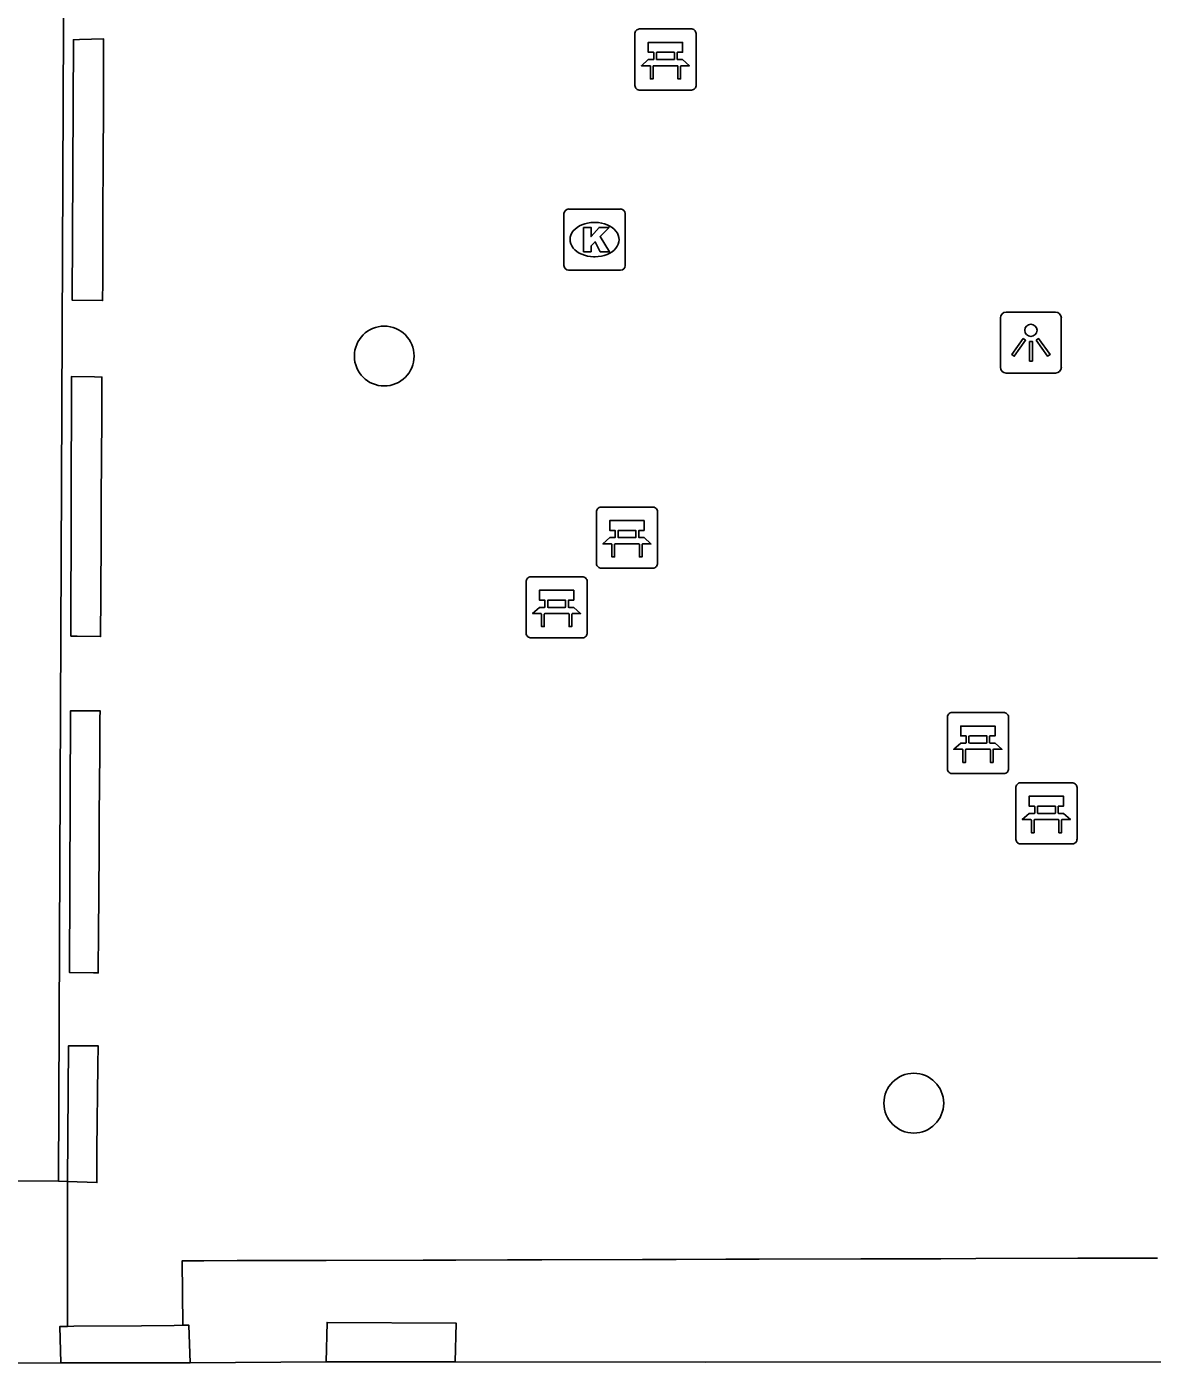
# Model space of a CAD drawing. Extents: x 161477 to 163040, y 383680 to 384868.
# Drawn here: x 162471.56 to 162489.97, y 384563.28 to 384585.21 of the extents above; entities that cross this region are included whole.
import ezdxf

# ---------------------------------------------------------------- set-up
doc = ezdxf.new("R2010")
doc.units = 0
for name, color, linetype in [('IMGEO_Bank', 7, 'Continuous'), ('IMGEO_Boom', 7, 'Continuous'), ('IMGEO_Kolk', 7, 'Continuous'), ('IMGEO_Lichtpunt', 7, 'Continuous'), ('IMGEO_Rijbaan_lokaal_open', 7, 'Continuous'), ('IMGEO_Voetpad_open', 7, 'Continuous')]:
    doc.layers.add(name, color=color, linetype=linetype)

msp = doc.modelspace()

# ---------------------------------------------------------------- linework, layer by layer
at = {"layer": 'IMGEO_Bank'}
for p, q in [((162481.585, 384585.17), (162482.426, 384585.17)), ((162482.426, 384585.17), (162481.585, 384585.17)), ((162481.51, 384584.245), (162481.51, 384585.086)), ((162481.51, 384585.086), (162481.51, 384584.245)), ((162482.51, 384585.095), (162482.51, 384584.254)), ((162482.51, 384584.254), (162482.51, 384585.095)), ((162481.819, 384584.676), (162481.819, 384584.782)), ((162481.863, 384584.782), (162481.863, 384584.676)), ((162482.151, 384584.788), (162481.869, 384584.788)), ((162481.869, 384584.67), (162482.151, 384584.67)), ((162482.157, 384584.676), (162482.157, 384584.782)), ((162482.201, 384584.782), (162482.201, 384584.676)), ((162482.207, 384584.568), (162481.814, 384584.568)), ((162482.435, 384584.17), (162481.594, 384584.17)), ((162481.594, 384584.17), (162482.435, 384584.17)), ((162480.88, 384576.425), (162480.88, 384577.266)), ((162480.88, 384577.266), (162480.88, 384576.425)), ((162480.955, 384577.35), (162481.796, 384577.35)), ((162481.796, 384577.35), (162480.955, 384577.35)), ((162481.88, 384577.275), (162481.88, 384576.434)), ((162481.88, 384576.434), (162481.88, 384577.275)), ((162481.189, 384576.856), (162481.189, 384576.962)), ((162481.233, 384576.962), (162481.233, 384576.856)), ((162481.521, 384576.968), (162481.239, 384576.968)), ((162481.239, 384576.85), (162481.521, 384576.85)), ((162481.527, 384576.856), (162481.527, 384576.962)), ((162481.571, 384576.962), (162481.571, 384576.856)), ((162481.577, 384576.748), (162481.184, 384576.748)), ((162481.805, 384576.35), (162480.964, 384576.35)), ((162480.964, 384576.35), (162481.805, 384576.35)), ((162479.73, 384575.285), (162479.73, 384576.126)), ((162479.73, 384576.126), (162479.73, 384575.285)), ((162479.805, 384576.21), (162480.646, 384576.21)), ((162480.646, 384576.21), (162479.805, 384576.21)), ((162480.73, 384576.135), (162480.73, 384575.294)), ((162480.73, 384575.294), (162480.73, 384576.135)), ((162480.039, 384575.716), (162480.039, 384575.822)), ((162480.083, 384575.822), (162480.083, 384575.716)), ((162480.371, 384575.828), (162480.089, 384575.828)), ((162480.089, 384575.71), (162480.371, 384575.71)), ((162480.377, 384575.716), (162480.377, 384575.822)), ((162480.421, 384575.822), (162480.421, 384575.716)), ((162480.427, 384575.608), (162480.034, 384575.608)), ((162480.655, 384575.21), (162479.814, 384575.21)), ((162479.814, 384575.21), (162480.655, 384575.21)), ((162486.695, 384573.99), (162487.536, 384573.99)), ((162487.536, 384573.99), (162486.695, 384573.99)), ((162486.62, 384573.065), (162486.62, 384573.906)), ((162486.62, 384573.906), (162486.62, 384573.065)), ((162487.62, 384573.915), (162487.62, 384573.074)), ((162487.62, 384573.074), (162487.62, 384573.915)), ((162486.929, 384573.496), (162486.929, 384573.602)), ((162486.973, 384573.602), (162486.973, 384573.496)), ((162487.261, 384573.608), (162486.979, 384573.608)), ((162486.979, 384573.49), (162487.261, 384573.49)), ((162487.267, 384573.496), (162487.267, 384573.602)), ((162487.311, 384573.602), (162487.311, 384573.496)), ((162487.317, 384573.388), (162486.924, 384573.388)), ((162487.545, 384572.99), (162486.704, 384572.99)), ((162486.704, 384572.99), (162487.545, 384572.99)), ((162487.815, 384572.84), (162488.656, 384572.84)), ((162488.656, 384572.84), (162487.815, 384572.84)), ((162487.74, 384571.915), (162487.74, 384572.756)), ((162487.74, 384572.756), (162487.74, 384571.915)), ((162488.74, 384572.765), (162488.74, 384571.924)), ((162488.74, 384571.924), (162488.74, 384572.765)), ((162488.049, 384572.346), (162488.049, 384572.452)), ((162488.093, 384572.452), (162488.093, 384572.346)), ((162488.381, 384572.458), (162488.099, 384572.458)), ((162488.387, 384572.346), (162488.387, 384572.452)), ((162488.431, 384572.452), (162488.431, 384572.346)), ((162488.437, 384572.238), (162488.044, 384572.238)), ((162488.099, 384572.34), (162488.381, 384572.34)), ((162488.665, 384571.84), (162487.824, 384571.84)), ((162487.824, 384571.84), (162488.665, 384571.84))]:
    msp.add_line(p, q, dxfattribs=at)
for points in [[(162481.813, 384584.788), (162481.727, 384584.788), (162481.727, 384584.949), (162482.29, 384584.949), (162482.29, 384584.788), (162482.207, 384584.788)], [(162481.757, 384584.568), (162481.615, 384584.568), (162481.727, 384584.67), (162481.813, 384584.67)], [(162482.207, 384584.67), (162482.29, 384584.67), (162482.402, 384584.568), (162482.263, 384584.568)], [(162481.807, 384584.561), (162481.807, 384584.354), (162481.764, 384584.354), (162481.764, 384584.561)], [(162482.257, 384584.561), (162482.257, 384584.354), (162482.213, 384584.354), (162482.213, 384584.561)], [(162481.183, 384576.968), (162481.097, 384576.968), (162481.097, 384577.129), (162481.66, 384577.129), (162481.66, 384576.968), (162481.577, 384576.968)], [(162481.127, 384576.748), (162480.985, 384576.748), (162481.097, 384576.85), (162481.183, 384576.85)], [(162481.577, 384576.85), (162481.66, 384576.85), (162481.772, 384576.748), (162481.633, 384576.748)], [(162481.177, 384576.741), (162481.177, 384576.534), (162481.134, 384576.534), (162481.134, 384576.741)], [(162481.627, 384576.741), (162481.627, 384576.534), (162481.583, 384576.534), (162481.583, 384576.741)], [(162480.033, 384575.828), (162479.947, 384575.828), (162479.947, 384575.989), (162480.51, 384575.989), (162480.51, 384575.828), (162480.427, 384575.828)], [(162479.977, 384575.608), (162479.835, 384575.608), (162479.947, 384575.71), (162480.033, 384575.71)], [(162480.427, 384575.71), (162480.51, 384575.71), (162480.622, 384575.608), (162480.483, 384575.608)], [(162480.027, 384575.601), (162480.027, 384575.394), (162479.984, 384575.394), (162479.984, 384575.601)], [(162480.477, 384575.601), (162480.477, 384575.394), (162480.433, 384575.394), (162480.433, 384575.601)], [(162486.923, 384573.608), (162486.837, 384573.608), (162486.837, 384573.769), (162487.4, 384573.769), (162487.4, 384573.608), (162487.317, 384573.608)], [(162486.867, 384573.388), (162486.725, 384573.388), (162486.837, 384573.49), (162486.923, 384573.49)], [(162487.317, 384573.49), (162487.4, 384573.49), (162487.512, 384573.388), (162487.373, 384573.388)], [(162486.917, 384573.381), (162486.917, 384573.174), (162486.874, 384573.174), (162486.874, 384573.381)], [(162487.367, 384573.381), (162487.367, 384573.174), (162487.323, 384573.174), (162487.323, 384573.381)], [(162488.043, 384572.458), (162487.957, 384572.458), (162487.957, 384572.619), (162488.52, 384572.619), (162488.52, 384572.458), (162488.437, 384572.458)], [(162487.987, 384572.238), (162487.845, 384572.238), (162487.957, 384572.34), (162488.043, 384572.34)], [(162488.037, 384572.231), (162488.037, 384572.024), (162487.994, 384572.024), (162487.994, 384572.231)], [(162488.437, 384572.34), (162488.52, 384572.34), (162488.632, 384572.238), (162488.493, 384572.238)], [(162488.487, 384572.231), (162488.487, 384572.024), (162488.443, 384572.024), (162488.443, 384572.231)]]:
    msp.add_lwpolyline(points, dxfattribs=at)
for centre, radius, start, end in [((162481.588, 384585.092), 0.0779, 92.4484, 184.2845), ((162481.588, 384585.092), 0.0779, 92.4484, 184.2845), ((162482.432, 384585.092), 0.0779, 2.4484, 94.2845), ((162482.432, 384585.092), 0.0779, 2.4484, 94.2845), ((162481.812, 384584.781), 0.00671, 2.8957, 87.1043), ((162481.812, 384584.677), 0.00671, 272.8957, 357.1043), ((162481.869, 384584.781), 0.00671, 92.8957, 177.1043), ((162481.869, 384584.677), 0.00671, 182.8957, 267.1043), ((162482.151, 384584.781), 0.00671, 2.8957, 87.1043), ((162482.151, 384584.677), 0.00671, 272.8957, 357.1043), ((162482.208, 384584.781), 0.00671, 92.8957, 177.1043), ((162482.208, 384584.677), 0.00671, 182.8957, 267.1043), ((162481.757, 384584.561), 0.00671, 2.8957, 87.1043), ((162481.814, 384584.561), 0.00671, 92.8957, 177.1043), ((162482.206, 384584.561), 0.00671, 2.8957, 87.1043), ((162482.263, 384584.561), 0.00671, 92.8957, 177.1043), ((162481.588, 384584.248), 0.0779, 182.4484, 274.2845), ((162481.588, 384584.248), 0.0779, 182.4484, 274.2845), ((162482.432, 384584.248), 0.0779, 272.4484, 4.2845), ((162482.432, 384584.248), 0.0779, 272.4484, 4.2845), ((162480.958, 384577.272), 0.0779, 92.4484, 184.2845), ((162480.958, 384577.272), 0.0779, 92.4484, 184.2845), ((162481.802, 384577.272), 0.0779, 2.4484, 94.2845), ((162481.802, 384577.272), 0.0779, 2.4484, 94.2845), ((162481.182, 384576.961), 0.00671, 2.8957, 87.1043), ((162481.182, 384576.857), 0.00671, 272.8957, 357.1043), ((162481.239, 384576.961), 0.00671, 92.8957, 177.1043), ((162481.239, 384576.857), 0.00671, 182.8957, 267.1043), ((162481.521, 384576.961), 0.00671, 2.8957, 87.1043), ((162481.521, 384576.857), 0.00671, 272.8957, 357.1043), ((162481.578, 384576.961), 0.00671, 92.8957, 177.1043), ((162481.578, 384576.857), 0.00671, 182.8957, 267.1043), ((162481.127, 384576.741), 0.00671, 2.8957, 87.1043), ((162481.184, 384576.741), 0.00671, 92.8957, 177.1043), ((162481.576, 384576.741), 0.00671, 2.8957, 87.1043), ((162481.633, 384576.741), 0.00671, 92.8957, 177.1043), ((162480.958, 384576.428), 0.0779, 182.4484, 274.2845), ((162480.958, 384576.428), 0.0779, 182.4484, 274.2845), ((162481.802, 384576.428), 0.0779, 272.4484, 4.2845), ((162481.802, 384576.428), 0.0779, 272.4484, 4.2845), ((162479.808, 384576.132), 0.0779, 92.4484, 184.2845), ((162479.808, 384576.132), 0.0779, 92.4484, 184.2845), ((162480.652, 384576.132), 0.0779, 2.4484, 94.2845), ((162480.652, 384576.132), 0.0779, 2.4484, 94.2845), ((162480.032, 384575.821), 0.00671, 2.8957, 87.1043), ((162480.032, 384575.717), 0.00671, 272.8957, 357.1043), ((162480.089, 384575.821), 0.00671, 92.8957, 177.1043), ((162480.089, 384575.717), 0.00671, 182.8957, 267.1043), ((162480.371, 384575.821), 0.00671, 2.8957, 87.1043), ((162480.371, 384575.717), 0.00671, 272.8957, 357.1043), ((162480.428, 384575.821), 0.00671, 92.8957, 177.1043), ((162480.428, 384575.717), 0.00671, 182.8957, 267.1043), ((162479.977, 384575.601), 0.00671, 2.8957, 87.1043), ((162480.034, 384575.601), 0.00671, 92.8957, 177.1043), ((162480.426, 384575.601), 0.00671, 2.8957, 87.1043), ((162480.483, 384575.601), 0.00671, 92.8957, 177.1043), ((162479.808, 384575.288), 0.0779, 182.4484, 274.2845), ((162479.808, 384575.288), 0.0779, 182.4484, 274.2845), ((162480.652, 384575.288), 0.0779, 272.4484, 4.2845), ((162480.652, 384575.288), 0.0779, 272.4484, 4.2845), ((162486.698, 384573.912), 0.0779, 92.4484, 184.2845), ((162486.698, 384573.912), 0.0779, 92.4484, 184.2845), ((162487.542, 384573.912), 0.0779, 2.4484, 94.2845), ((162487.542, 384573.912), 0.0779, 2.4484, 94.2845), ((162486.922, 384573.601), 0.00671, 2.8957, 87.1043), ((162486.922, 384573.497), 0.00671, 272.8957, 357.1043), ((162486.979, 384573.601), 0.00671, 92.8957, 177.1043), ((162486.979, 384573.497), 0.00671, 182.8957, 267.1043), ((162487.261, 384573.601), 0.00671, 2.8957, 87.1043), ((162487.261, 384573.497), 0.00671, 272.8957, 357.1043), ((162487.318, 384573.601), 0.00671, 92.8957, 177.1043), ((162487.318, 384573.497), 0.00671, 182.8957, 267.1043), ((162486.867, 384573.381), 0.00671, 2.8957, 87.1043), ((162486.924, 384573.381), 0.00671, 92.8957, 177.1043), ((162487.316, 384573.381), 0.00671, 2.8957, 87.1043), ((162487.373, 384573.381), 0.00671, 92.8957, 177.1043), ((162486.698, 384573.068), 0.0779, 182.4484, 274.2845), ((162486.698, 384573.068), 0.0779, 182.4484, 274.2845), ((162487.542, 384573.068), 0.0779, 272.4484, 4.2845), ((162487.542, 384573.068), 0.0779, 272.4484, 4.2845), ((162487.818, 384572.762), 0.0779, 92.4484, 184.2845), ((162487.818, 384572.762), 0.0779, 92.4484, 184.2845), ((162488.662, 384572.762), 0.0779, 2.4484, 94.2845), ((162488.662, 384572.762), 0.0779, 2.4484, 94.2845), ((162488.042, 384572.451), 0.00671, 2.8957, 87.1043), ((162488.099, 384572.451), 0.00671, 92.8957, 177.1043), ((162488.381, 384572.451), 0.00671, 2.8957, 87.1043), ((162488.438, 384572.451), 0.00671, 92.8957, 177.1043), ((162487.987, 384572.231), 0.00671, 2.8957, 87.1043), ((162488.044, 384572.231), 0.00671, 92.8957, 177.1043), ((162488.042, 384572.347), 0.00671, 272.8957, 357.1043), ((162488.099, 384572.347), 0.00671, 182.8957, 267.1043), ((162488.381, 384572.347), 0.00671, 272.8957, 357.1043), ((162488.438, 384572.347), 0.00671, 182.8957, 267.1043), ((162488.436, 384572.231), 0.00671, 2.8957, 87.1043), ((162488.493, 384572.231), 0.00671, 92.8957, 177.1043), ((162487.818, 384571.918), 0.0779, 182.4484, 274.2845), ((162487.818, 384571.918), 0.0779, 182.4484, 274.2845), ((162488.662, 384571.918), 0.0779, 272.4484, 4.2845), ((162488.662, 384571.918), 0.0779, 272.4484, 4.2845)]:
    msp.add_arc(centre, radius, start, end, dxfattribs=at)
at = {"layer": 'IMGEO_Boom'}
for centre in [(162477.41, 384579.82), (162486.07, 384567.6)]:
    msp.add_circle(centre, 0.489, dxfattribs=at)
at = {"layer": 'IMGEO_Kolk'}
for p, q in [((162480.349, 384581.299), (162480.349, 384582.151)), ((162480.424, 384582.225), (162481.276, 384582.225)), ((162481.35, 384582.151), (162481.35, 384581.299)), ((162480.837, 384582.005), (162480.862, 384582.005)), ((162480.86, 384581.445), (162480.835, 384581.445)), ((162481.276, 384581.225), (162480.424, 384581.225))]:
    msp.add_line(p, q, dxfattribs=at)
for points in [[(162480.349, 384581.299), (162480.349, 384582.151)], [(162480.424, 384582.225), (162481.276, 384582.225)], [(162481.35, 384582.151), (162481.35, 384581.299)], [(162480.67, 384581.925), (162480.793, 384581.925), (162480.793, 384581.774), (162480.923, 384581.925), (162481.087, 384581.925), (162480.941, 384581.774), (162481.094, 384581.525), (162480.942, 384581.525), (162480.857, 384581.689), (162480.793, 384581.622), (162480.793, 384581.525), (162480.67, 384581.525), (162480.67, 384581.925)], [(162481.276, 384581.225), (162480.424, 384581.225)]]:
    msp.add_lwpolyline(points, dxfattribs=at)
for centre, start, end in [((162480.426, 384582.149), 91.552, 178.448), ((162480.426, 384582.149), 91.552, 178.448), ((162481.274, 384582.149), 1.552, 88.448), ((162481.274, 384582.149), 1.552, 88.448), ((162480.426, 384581.301), 181.552, 268.448), ((162480.426, 384581.301), 181.552, 268.448), ((162481.274, 384581.301), 271.552, 358.448), ((162481.274, 384581.301), 271.552, 358.448)]:
    msp.add_arc(centre, 0.0765, start, end, dxfattribs=at)
for centre, major_axis, ratio, start_param, end_param in [((162480.836, 384581.725), (-0.387, 0.002), 0.722429, 4.712389, 7.853982), ((162480.861, 384581.725), (-0.39, 0.002), 0.717154, 1.570796, 4.712389)]:
    msp.add_ellipse(centre, major_axis=major_axis, ratio=ratio, start_param=start_param, end_param=end_param, dxfattribs=at)
at = {"layer": 'IMGEO_Lichtpunt'}
for p, q in [((162488.389, 384580.538), (162487.581, 384580.538)), ((162488.389, 384580.538), (162487.581, 384580.538)), ((162487.487, 384580.443), (162487.487, 384579.636)), ((162487.487, 384580.443), (162487.487, 384579.636)), ((162488.483, 384579.636), (162488.483, 384580.443)), ((162488.483, 384579.636), (162488.483, 384580.443)), ((162487.581, 384579.542), (162488.389, 384579.542)), ((162487.581, 384579.542), (162488.389, 384579.542))]:
    msp.add_line(p, q, dxfattribs=at)
for points in [[(162487.861, 384580.107), (162487.9, 384580.079), (162487.712, 384579.817), (162487.674, 384579.844), (162487.861, 384580.107)], [(162488.073, 384580.079), (162488.111, 384580.106), (162488.298, 384579.844), (162488.259, 384579.816), (162488.073, 384580.079)], [(162487.963, 384580.059), (162488.01, 384580.059), (162488.01, 384579.737), (162487.963, 384579.737), (162487.963, 384580.059)]]:
    msp.add_lwpolyline(points, dxfattribs=at)
msp.add_circle((162487.986, 384580.241), 0.0994, dxfattribs=at)
for centre, start, end in [((162487.581, 384580.443), 90, 180), ((162487.581, 384580.443), 90, 180), ((162488.389, 384580.443), 0, 90), ((162488.389, 384580.443), 0, 90), ((162487.581, 384579.636), 180, 270), ((162487.581, 384579.636), 180, 270), ((162488.389, 384579.636), 270, 0), ((162488.389, 384579.636), 270, 360)]:
    msp.add_arc(centre, 0.0946, start, end, dxfattribs=at)
at = {"layer": 'IMGEO_Rijbaan_lokaal_open'}
for points in [[(162425.583, 384563.289), (162440.262, 384563.282), (162456.714, 384563.326), (162472.119, 384563.354)], [(162472.119, 384563.354), (162474.235, 384563.351)], [(162474.235, 384563.351), (162476.46, 384563.37)], [(162476.46, 384563.37), (162478.57, 384563.368)], [(162478.57, 384563.368), (162482.657, 384563.363), (162493.155, 384563.371), (162499.976, 384563.398), (162507.541, 384563.354), (162507.577, 384563.354)]]:
    msp.add_lwpolyline(points, dxfattribs=at)
at = {"layer": 'IMGEO_Voetpad_open'}
for points in [[(162472.084, 384566.323), (162472.107, 384571.536), (162472.205, 384593.914)], [(162472.812, 384582.872), (162472.816, 384584.056), (162472.818, 384584.629), (162472.819, 384585.006), (162472.425, 384584.996), (162472.326, 384584.994), (162472.307, 384580.732), (162472.805, 384580.728), (162472.806, 384581.034), (162472.81, 384582.306), (162472.812, 384582.872)], [(162472.79, 384578.812), (162472.793, 384579.359), (162472.794, 384579.476), (162472.669, 384579.479), (162472.296, 384579.487), (162472.287, 384575.24), (162472.388, 384575.239), (162472.77, 384575.233), (162472.77, 384575.294), (162472.773, 384575.844), (162472.78, 384576.928), (162472.783, 384577.487), (162472.79, 384578.812)], [(162472.746, 384571.739), (162472.75, 384572.291), (162472.757, 384573.343), (162472.761, 384573.894), (162472.762, 384574.019), (162472.366, 384574.017), (162472.277, 384574.016), (162472.263, 384569.736), (162472.657, 384569.732), (162472.732, 384569.731), (162472.733, 384569.821), (162472.736, 384570.353), (162472.746, 384571.739)], [(162472.232, 384566.317), (162472.71, 384566.302), (162472.712, 384566.835), (162472.728, 384568.221), (162472.732, 384568.536), (162472.249, 384568.54), (162472.232, 384566.317)], [(162426.292, 384564.982), (162445.627, 384565.019), (162451.494, 384565.031), (162451.496, 384565.447), (162451.499, 384566.409), (162452.612, 384566.404), (162472.084, 384566.323)], [(162472.084, 384566.323), (162472.232, 384566.317)], [(162472.232, 384566.317), (162472.229, 384563.95)], [(162490.057, 384565.066), (162489.301, 384565.064), (162488.753, 384565.063), (162487.085, 384565.058), (162486.515, 384565.057), (162485.726, 384565.055), (162485.204, 384565.053), (162483.541, 384565.049), (162482.997, 384565.047), (162482.186, 384565.045), (162481.634, 384565.043), (162479.99, 384565.039), (162479.427, 384565.037), (162478.58, 384565.035), (162478.044, 384565.034), (162476.461, 384565.029), (162475.913, 384565.028), (162475.003, 384565.025), (162474.458, 384565.024), (162474.106, 384565.023), (162474.117, 384563.967)], [(162472.229, 384563.95), (162472.107, 384563.949), (162472.119, 384563.354)], [(162474.117, 384563.967), (162473.972, 384563.966), (162473.442, 384563.961), (162472.336, 384563.951), (162472.229, 384563.95)], [(162474.235, 384563.351), (162474.215, 384563.968), (162474.117, 384563.967)], [(162478.57, 384563.368), (162478.584, 384564.004), (162476.474, 384564.014), (162476.46, 384563.37)]]:
    msp.add_lwpolyline(points, dxfattribs=at)

doc.saveas('drawing.dxf')
